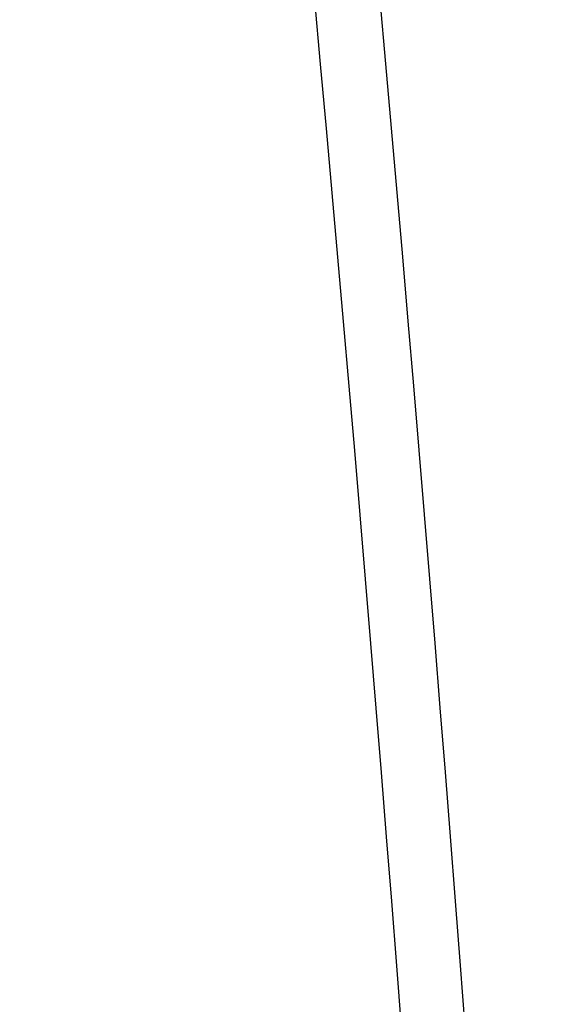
# Model space of a CAD drawing. Header units: millimetres. Extents: x -170 to 170, y -620 to 0.
# Tile 270 of 656: x -170 to -150, y -140 to -104. Entities that reach past the tile are written whole.
import ezdxf

# ---------------------------------------------------------------- set-up
doc = ezdxf.new("R2010")
doc.units = ezdxf.units.MM
doc.header["$MEASUREMENT"] = 0
doc.layers.add('Predefinito', color=7, linetype='Continuous', true_color=0x000000)

msp = doc.modelspace()

# ---------------------------------------------------------------- linework, layer by layer
at = {"layer": 'Predefinito'}
for points, knots in [([(-156.605, -3.875, -0.087), (-146.904, -45.906, -1.033), (-137.202, -87.937, -1.979), (-124.995, -140.819, -3.168), (-120.591, -150.837, -3.394), (-113.485, -161.505, -3.634), (-112.221, -163.261, -3.673), (-94.301, -186.371, -4.193), (-68.451, -199.824, -4.496), (-40, -200, -4.5)], [3.960278, 3.960278, 3.960278, 3.960278, 132.812134, 132.812134, 166.080775, 166.080775, 172.853258, 172.853258, 257.820193, 257.820193, 257.820193, 257.820193]), ([(-154.267, -3.85, 23.658), (-144.71, -45.885, 20.796), (-135.153, -87.921, 17.934), (-123.13, -140.807, 14.333), (-118.793, -150.849, 13.612), (-111.798, -161.59, 12.775), (-110.554, -163.356, 12.625), (-92.914, -186.568, 10.496), (-67.471, -200.039, 6.47), (-39.468, -200, 1.999)], [3.934884, 3.934884, 3.934884, 3.934884, 132.812134, 132.812134, 166.080775, 166.080775, 172.853258, 172.853258, 257.81943, 257.81943, 257.81943, 257.81943]), ([(-154.254, -3.884, -23.826), (-144.702, -45.662, -22.807), (-135.149, -87.441, -21.788), (-123.13, -140.009, -20.506), (-118.793, -149.99, -20.225), (-111.798, -160.656, -19.856), (-110.554, -162.416, -19.787), (-92.914, -185.633, -18.751), (-67.471, -199.384, -15.411), (-39.468, -200, -10.999)], [3.991909, 3.991909, 3.991909, 3.991909, 132.812134, 132.812134, 166.080775, 166.080775, 172.853258, 172.853258, 257.81943, 257.81943, 257.81943, 257.81943])]:
    msp.add_open_spline(points, degree=3, knots=knots, dxfattribs=at)
for points in [[(-169.749, -5.653), (-143.159, -207.603), (-141.349, -412.046), (-164.361, -614.435)], [(-167.145, -5.633, 26.498), (-141.028, -207.596, 25.776), (-139.295, -412.054, 25.054), (-161.986, -614.457, 24.332)], [(-167.145, -5.633, -26.498), (-141.028, -207.596, -25.776), (-139.295, -412.054, -25.054), (-161.986, -614.457, -24.332)], [(-159.385, -5.576, 52.083), (-134.655, -207.578, 50.601), (-133.176, -412.076, 49.119), (-154.987, -614.518, 47.636)], [(-159.385, -5.576, -52.083), (-134.655, -207.578, -50.601), (-133.176, -412.076, -49.119), (-154.987, -614.518, -47.636)]]:
    msp.add_open_spline(points, degree=3, dxfattribs=at)

doc.saveas('drawing.dxf')
